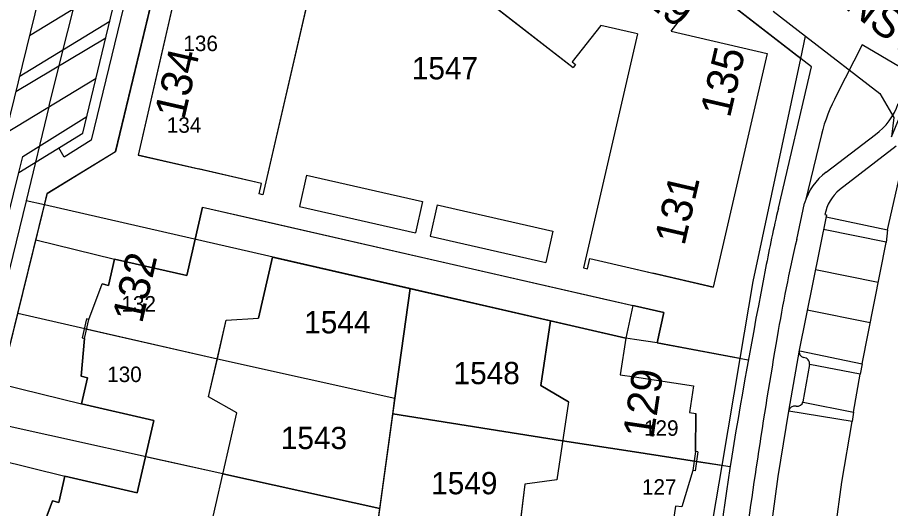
# Model space of a CAD drawing. Extents: x 148816 to 151297, y 399515 to 402500.
# Drawn here: x 149950.1 to 150020.7, y 400355.9 to 400395.5 of the extents above; entities that cross this region are included whole.
import ezdxf

# ---------------------------------------------------------------- set-up
doc = ezdxf.new("R2010")
doc.units = 0
for name, color, linetype in [('B01 Hoofdgebouw  [T] Norm', 7, 'Continuous'), ('B01 hoofgebouw', 7, 'Continuous'), ('B07 Tussenmuur  [D] Norm', 7, 'Continuous'), ('B07 Tussenmuur  [T] Norm', 7, 'Continuous'), ('G01 perceelsgrens', 7, 'Continuous'), ('T04 Haag heg  [D] Gem', 7, 'Continuous'), ('V00 Kant verharding algemeen  [T] Norm', 7, 'Continuous'), ('V00 Kant verharding algemeen secundair  [T] Gem', 7, 'Continuous'), ('V00 Kant verharding algemeen secundair  [T] Norm', 7, 'Continuous'), ('Z01 perceelnummer', 7, 'Continuous'), ('Z02 huisnummer', 7, 'Continuous'), ('Z02 Huisnummer  [Tekst] Norm', 7, 'Continuous'), ('Z06 straatnaam', 7, 'Continuous')]:
    doc.layers.add(name, color=color, linetype=linetype)

msp = doc.modelspace()

# ---------------------------------------------------------------- linework, layer by layer
at = {"layer": 'B01 Hoofdgebouw  [T] Norm'}
for p, q in [((149967.049, 400415.599), (149959.881, 400384.426)), ((149976.269, 400408.567), (149969.96, 400381.226)), ((149979.23, 400403.813), (149995.036, 400391.496)), ((150002.946, 400394.439), (150004.85, 400396.867)), ((149997.259, 400394.898), (149994.965, 400391.957)), ((150000, 400394.275), (149997.259, 400394.898)), ((150000.242, 400394.22), (150000, 400394.275)), ((150000.242, 400394.22), (150000, 400393.171)), ((150002.946, 400394.439), (150010.719, 400392.635)), ((150000, 400393.171), (149995.878, 400375.308)), ((150010.719, 400392.635), (150006.339, 400373.763)), ((149994.965, 400391.957), (149995.233, 400391.748)), ((149995.233, 400391.748), (149995.036, 400391.496)), ((149969.841, 400382.136), (149959.881, 400384.426)), ((149969.648, 400381.298), (149969.841, 400382.136)), ((149973.483, 400382.806), (149972.907, 400380.271)), ((149973.483, 400382.806), (149982.863, 400380.672)), ((149969.96, 400381.226), (149969.648, 400381.298)), ((149965.078, 400380.214), (149963.817, 400374.688)), ((149965.078, 400380.214), (150000, 400372.234)), ((149972.907, 400380.271), (149982.287, 400378.138)), ((149982.863, 400380.672), (149982.287, 400378.138)), ((149984.042, 400380.401), (149983.466, 400377.866)), ((149984.043, 400380.404), (149993.404, 400378.274)), ((149993.404, 400378.274), (149992.828, 400375.739)), ((149983.467, 400377.869), (149992.828, 400375.739)), ((149957.967, 400376.022), (149957.483, 400373.9)), ((149963.817, 400374.688), (149957.967, 400376.022)), ((149996.19, 400375.236), (149996.384, 400376.074)), ((149996.384, 400376.074), (150000, 400375.235)), ((149995.878, 400375.308), (149996.19, 400375.236)), ((150000, 400375.235), (150006.339, 400373.763)), ((149955.888, 400371.151), (149956.971, 400374.017)), ((149957.483, 400373.9), (149956.971, 400374.017)), ((150000, 400372.234), (150002.366, 400371.693)), ((150002.366, 400371.693), (150001.819, 400369.263)), ((149955.693, 400371.195), (149955.342, 400369.655)), ((149955.888, 400371.151), (149955.693, 400371.195)), ((149955.537, 400369.613), (149955.266, 400366.56)), ((149955.342, 400369.655), (149955.537, 400369.613)), ((149999.277, 400369.644), (149998.832, 400366.677)), ((150000, 400369.536), (149999.277, 400369.644)), ((150001.819, 400369.263), (150000, 400369.536)), ((149998.832, 400366.677), (150000, 400366.502)), ((149955.266, 400366.56), (149955.771, 400366.433)), ((149955.771, 400366.433), (149955.296, 400364.322)), ((150000, 400366.502), (150004.766, 400365.787)), ((150004.766, 400365.787), (150004.441, 400363.622)), ((149955.296, 400364.322), (149961.135, 400362.978)), ((150004.441, 400363.622), (150004.957, 400363.545)), ((150004.918, 400360.476), (150004.957, 400363.545)), ((149961.135, 400362.978), (149959.805, 400357.145)), ((150005.116, 400360.452), (150004.896, 400358.9)), ((150005.116, 400360.452), (150004.918, 400360.476)), ((150004.698, 400358.924), (150003.809, 400355.989)), ((150004.896, 400358.9), (150004.698, 400358.924)), ((149953.958, 400358.476), (149953.462, 400356.364)), ((149959.805, 400357.145), (149953.958, 400358.476)), ((149952.957, 400356.474), (149951.876, 400353.608)), ((149953.462, 400356.364), (149952.957, 400356.474)), ((150003.307, 400356.057), (150002.982, 400353.892)), ((150003.809, 400355.989), (150003.307, 400356.057))]:
    msp.add_line(p, q, dxfattribs=at)
msp.add_lwpolyline([(149965.581, 400353.697), (149967.846, 400363.605), (149965.575, 400364.891), (149966.989, 400371.079), (149969.594, 400371.25), (149970.723, 400376.182), (149993.204, 400371.035), (149992.408, 400365.795), (149994.651, 400364.48), (149993.704, 400358.181), (149991.132, 400357.82), (149989.855, 400347.337)], dxfattribs=at)
at = {"layer": 'B01 hoofgebouw'}
for points in [[(149977.019, 400413.307), (149967.049, 400415.599), (149959.881, 400384.426), (149964.753, 400383.306)], [(149976.269, 400408.567), (149969.96, 400381.226)], [(149979.23, 400403.813), (149995.036, 400391.496)], [(150002.946, 400394.439), (150004.85, 400396.867), (150005.522, 400396.346), (150005.718, 400396.599), (150000, 400401.037)], [(149997.259, 400394.898), (149994.965, 400391.957)], [(150000, 400394.275), (149997.259, 400394.898)], [(150000.242, 400394.22), (150000, 400394.275)], [(150000.242, 400394.22), (150000, 400393.171)], [(150002.946, 400394.439), (150010.719, 400392.635), (150006.339, 400373.763), (150001.469, 400374.893)], [(150000, 400393.171), (149995.878, 400375.308)], [(149994.965, 400391.957), (149995.233, 400391.748)], [(149995.233, 400391.748), (149995.036, 400391.496)], [(149969.841, 400382.136), (149964.753, 400383.306)], [(149969.648, 400381.298), (149969.841, 400382.136)], [(149973.483, 400382.806), (149972.907, 400380.271)], [(149973.483, 400382.806), (149982.863, 400380.672)], [(149969.96, 400381.226), (149969.648, 400381.298)], [(149951.876, 400353.608), (149952.957, 400356.474), (149953.462, 400356.364), (149953.958, 400358.476), (149959.805, 400357.145), (149961.135, 400362.978), (149955.296, 400364.322), (149955.771, 400366.433), (149955.266, 400366.56), (149955.537, 400369.613), (149955.888, 400371.151), (149956.971, 400374.017), (149957.483, 400373.9), (149957.967, 400376.022), (149963.817, 400374.688), (149965.078, 400380.214), (149969.952, 400379.1)], [(149972.907, 400380.271), (149982.287, 400378.138)], [(149982.863, 400380.672), (149982.287, 400378.138)], [(149984.043, 400380.403), (149983.467, 400377.868)], [(149984.043, 400380.403), (149993.404, 400378.274)], [(149969.952, 400379.1), (149997.492, 400372.807)], [(149993.404, 400378.274), (149992.828, 400375.739)], [(149983.467, 400377.868), (149992.828, 400375.739)], [(149970.723, 400376.182), (149969.594, 400371.25)], [(149970.723, 400376.182), (149993.204, 400371.035)], [(149996.19, 400375.236), (149996.384, 400376.074)], [(149996.384, 400376.074), (150000, 400375.234)], [(149995.878, 400375.308), (149996.19, 400375.236)], [(150000, 400375.234), (150001.469, 400374.893)], [(149997.492, 400372.807), (150000, 400372.234)], [(150000, 400372.234), (150002.366, 400371.693), (150001.819, 400369.263), (150000, 400369.536)], [(149966.279, 400367.971), (149966.989, 400371.079), (149969.594, 400371.25)], [(149994.651, 400364.48), (149992.408, 400365.795), (149993.204, 400371.035), (149999.277, 400369.644)], [(150000, 400369.536), (149999.277, 400369.644), (149998.832, 400366.677), (150000, 400366.502)], [(149962.268, 400350.428), (149962.977, 400353.526), (149965.581, 400353.697), (149967.846, 400363.605), (149965.575, 400364.891), (149966.279, 400367.971)], [(150000, 400366.502), (150004.766, 400365.787), (150004.441, 400363.622), (150004.957, 400363.545), (150004.918, 400360.476), (150004.698, 400358.924), (150003.809, 400355.989), (150003.307, 400356.057), (150002.982, 400353.892), (150000, 400354.34)], [(149994.651, 400364.48), (149993.704, 400358.181)], [(149993.704, 400358.181), (149991.132, 400357.82), (149990.492, 400352.569)]]:
    msp.add_lwpolyline(points, dxfattribs=at)
at = {"layer": 'B07 Tussenmuur  [D] Norm'}
msp.add_line((150000, 400360.439), (150005.005, 400359.67), dxfattribs=at)
msp.add_line((150000, 400360.439), (150005.005, 400359.67), dxfattribs=at)
at = {"layer": 'B07 Tussenmuur  [T] Norm'}
for p, q in [((149955.517, 400370.425), (149966.279, 400367.971)), ((149994.178, 400361.335), (150000, 400360.439)), ((149966.718, 400358.669), (149960.468, 400360.053))]:
    msp.add_line(p, q, dxfattribs=at)
at = {"layer": 'G01 perceelsgrens'}
for points in [[(149952.694, 400388.432), (149961.708, 400424.401), (149969.79, 400427.97), (150000, 400404.684)], [(149952.309, 400380.4), (149952.534, 400381.312), (149958.048, 400384.715), (149965.568, 400415.94), (149968.316, 400427.23), (150000, 400402.661)], [(150000, 400402.661), (150013.438, 400392.241)], [(150013.82, 400394.03), (150019.82, 400389.41), (150020.96, 400387.47), (150020.77, 400385.89), (150027.07, 400401.136)], [(150011.193, 400396.056), (150013.82, 400394.03)], [(150013.438, 400392.241), (150013.82, 400394.03)], [(150008.535, 400367.992), (150009.59, 400374.21), (150013.438, 400392.241)], [(149952.694, 400388.432), (149950.815, 400380.742)], [(149950.815, 400380.742), (149937.991, 400328.274)], [(149952.309, 400380.4), (149950.815, 400380.742)], [(149950.15, 400371.648), (149952.309, 400380.4)], [(149981.858, 400373.633), (149952.309, 400380.4)], [(149980.633, 400364.773), (149981.858, 400373.633)], [(150000, 400372.234), (149999.861, 400372.266), (149999.277, 400369.644), (149981.858, 400373.633)], [(149947.972, 400362.82), (149950.15, 400371.648)], [(149950.15, 400371.648), (149966.279, 400367.971), (149980.633, 400364.773)], [(150008.535, 400367.992), (150001.819, 400369.263), (150002.366, 400371.693), (150000, 400372.234)], [(150007.068, 400359.352), (150008.535, 400367.992)], [(149980.459, 400363.516), (149980.633, 400364.773)], [(149979.402, 400355.864), (149980.459, 400363.516)], [(150000, 400360.439), (149994.178, 400361.335), (149980.459, 400363.516)], [(149979.402, 400355.864), (149966.718, 400358.669), (149947.972, 400362.82)], [(150007.068, 400359.352), (150000, 400360.439)], [(150005.991, 400350.702), (150006.34, 400355.06), (150007.068, 400359.352)], [(149979.161, 400354.122), (149979.402, 400355.864)]]:
    msp.add_lwpolyline(points, dxfattribs=at)
at = {"layer": 'T04 Haag heg  [D] Gem'}
for p, q in [((150001.819, 400369.263), (150009.189, 400367.868)), ((149966.279, 400367.971), (149980.633, 400364.773)), ((149980.459, 400363.516), (149994.178, 400361.335)), ((150005.005, 400359.67), (150007.714, 400359.252)), ((149966.718, 400358.669), (149979.402, 400355.864))]:
    msp.add_line(p, q, dxfattribs=at)
msp.add_lwpolyline([(149981.858, 400373.633), (149980.633, 400364.773), (149979.282, 400354.993), (149978.15, 400346.806), (149977.856, 400344.678), (149977.317, 400335.208), (149976.856, 400327.116), (149976.769, 400325.588), (149976.427, 400319.585)], dxfattribs=at)
at = {"layer": 'V00 Kant verharding algemeen  [T] Norm'}
for p, q in [((150020.427, 400378.373), (150021.871, 400384.671)), ((150015.501, 400379.592), (150013.303, 400368.666)), ((150015.374, 400379.617), (150015.501, 400379.592)), ((150015.48, 400379.436), (150020.427, 400378.373)), ((149951.607, 400377.588), (149957.967, 400376.022)), ((150013.303, 400368.666), (150012.442, 400363.733)), ((149948.738, 400365.937), (149955.296, 400364.322)), ((150012.463, 400363.721), (150012.463, 400363.721)), ((149947.304, 400360.115), (149953.958, 400358.476))]:
    msp.add_line(p, q, dxfattribs=at)
for points in [[(149968.293, 400427.251), (149958.04, 400384.676), (149952.531, 400381.333)], [(149955.411, 400386.193), (149965.235, 400427.087), (149959.088, 400423.353)], [(149960.944, 400409.227), (149961.767, 400409.045), (149956.093, 400385.632), (149953.885, 400384.268), (149953.469, 400385.001)], [(150011.624, 400380.144), (150014.297, 400391.569), (150000, 400402.658)], [(150021.882, 400391.438), (150021.411, 400391.558), (150018.378, 400393.345), (150016.343, 400389.316)], [(150020.572, 400387.175), (150020.572, 400387.175), (150020.572, 400387.175)], [(149935.201, 400322.099), (149950.23, 400383.013), (149955.411, 400386.193)], [(150015.091, 400386.087), (150013.81, 400380.764)], [(150015.474, 400383.037), (150019.456, 400386.079)], [(150021.125, 400385.147), (150016.559, 400381.617)], [(149952.532, 400381.344), (149939.389, 400327.974), (149933.984, 400306.362), (149934.275, 400304.52), (149935.05, 400303.619), (149950.395, 400293.91)], [(150013.099, 400377.602), (150013.741, 400380.547)], [(150014.141, 400367.496), (150013.603, 400364.491)], [(150012.442, 400363.733), (150011.587, 400358.44), (150010.953, 400353.836)]]:
    msp.add_lwpolyline(points, dxfattribs=at)
for centre, radius, start, end in [((150029.437, 400382.382), 14.817, 152.09569, 165.51809), ((150016.613, 400390.09), 4.916, 305.32805, 342.19994), ((150018.326, 400379.204), 4.778, 126.65273, 163.67268), ((150018.754, 400378.966), 3.442, 129.61514, 169.09138), ((150105.073, 400357.636), 96.122, 166.45761, 169.42208), ((150130.041, 400350.096), 120.133, 166.76416, 170.58511), ((150487.602, 400281.62), 486.125, 168.89147, 170.82979), ((150497.462, 400285.824), 493.13, 170.20139, 172.52857), ((150013.817, 400368.561), 0.524, 168.48328, 252.26523), ((150013.635, 400367.554), 0.509, 353.50508, 87.56399), ((150013.154, 400364.591), 0.46, 257.85282, 347.469), ((150012.954, 400363.629), 0.522, 78.56139, 168.56036), ((150299.239, 400315.827), 294.742, 171.5588, 174.44753)]:
    msp.add_arc(centre, radius, start, end, dxfattribs=at)
at = {"layer": 'V00 Kant verharding algemeen secundair  [T] Gem'}
for p, q in [((149958.372, 400398.517), (149951.092, 400394.054)), ((149949.167, 400386.187), (149956.478, 400390.636)), ((150020.324, 400377.397), (150015.265, 400378.42)), ((150020.427, 400378.373), (150020.333, 400377.375)), ((150018.398, 400367.558), (150020.333, 400377.375)), ((150019.693, 400374.127), (150014.608, 400375.155)), ((150019.049, 400370.86), (150013.952, 400371.89)), ((150013.346, 400368.62), (150018.398, 400367.558)), ((150018.398, 400367.558), (150018.223, 400366.734)), ((150017.57, 400362.905), (150012.463, 400363.721)), ((150017.68, 400363.65), (150017.57, 400362.905)), ((150016.76, 400357.985), (150017.57, 400362.905)), ((150016.078, 400353.018), (150016.76, 400357.985))]:
    msp.add_line(p, q, dxfattribs=at)
msp.add_lwpolyline([(150013.61, 400364.457), (150017.68, 400363.65), (150018.223, 400366.734), (150014.171, 400367.509)], dxfattribs=at)
at = {"layer": 'V00 Kant verharding algemeen secundair  [T] Norm'}
for p, q in [((149958.405, 400423.925), (149933.116, 400320.821)), ((149950.274, 400390.773), (149957.589, 400395.257)), ((149957.259, 400393.885), (149949.988, 400389.542))]:
    msp.add_line(p, q, dxfattribs=at)
msp.add_lwpolyline([(149950.23, 400383.013), (149950.55, 400384.321), (149955.734, 400387.537)], dxfattribs=at)

# ---------------------------------------------------------------- texts
at = {"layer": 'Z01 perceelnummer'}
for s, p in [('1547', (149981.992, 400390.546)), ('1544', (149973.294, 400370.017)), ('1548', (149985.368, 400365.912)), ('1543', (149971.403, 400360.666)), ('1549', (149983.558, 400357.016))]:
    msp.add_text(s, height=1.8, dxfattribs=at).set_placement(p)
at = {"layer": 'Z02 huisnummer'}
for s, rotation, p in [('29', 322.19035, (150000.583, 400396.877)), ('134', 77.06119, (149963.603, 400387.225)), ('135', 76.93666, (150007.699, 400387.366)), ('131', 76.93666, (150004.019, 400377.037)), ('132', 77.17288, (149960.194, 400370.751)), ('129', 81.48907, (150001.503, 400361.418))]:
    msp.add_text(s, height=2.5, rotation=rotation, dxfattribs=at).set_placement(p)
at = {"layer": 'Z02 Huisnummer  [Tekst] Norm'}
for s, p in [('136', (149963.534, 400392.829)), ('134', (149962.194, 400386.23)), ('132', (149958.528, 400371.784)), ('130', (149957.376, 400366.085)), ('129', (150000.762, 400361.743)), ('127', (150000.592, 400356.983))]:
    msp.add_text(s, height=1.25, dxfattribs=at).set_placement(p)
at = {"layer": 'Z06 straatnaam'}
msp.add_text('H. V. HAEFTENSTRAAT', height=2.5, rotation=322.47683, dxfattribs=at).set_placement((149999.789, 400409.472))

doc.saveas('drawing.dxf')
